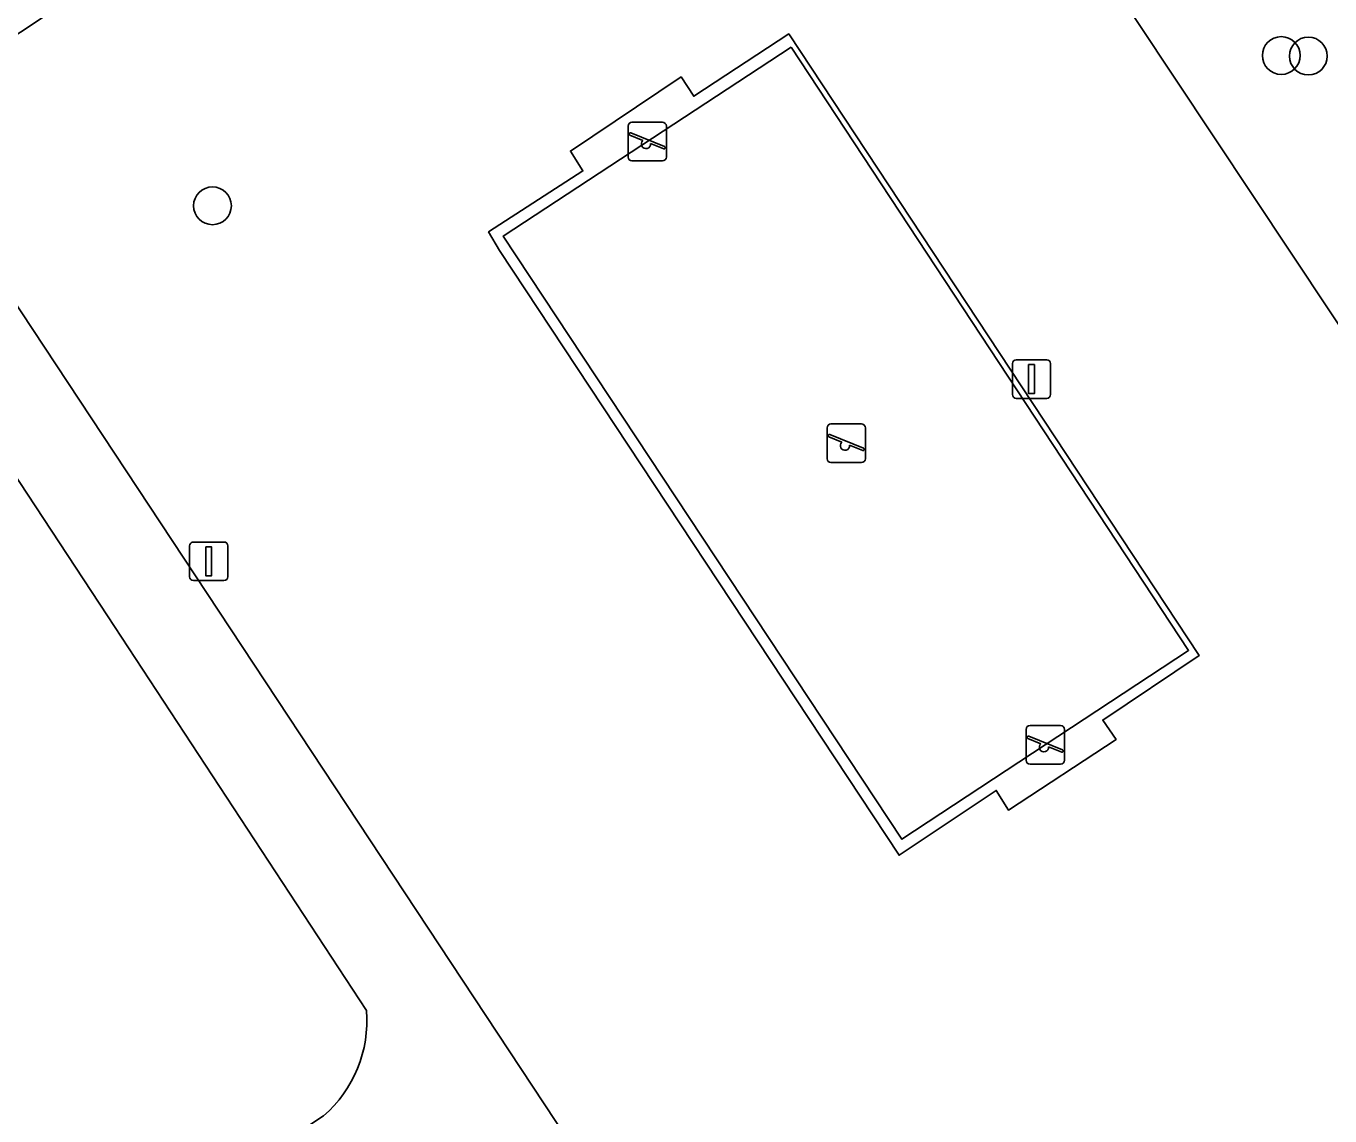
# Model space of a CAD drawing. Extents: x 158352 to 159489, y 383828 to 384603.
# Drawn here: x 158602.14 to 158635.92, y 384292.05 to 384320.27 of the extents above; entities that cross this region are included whole.
import ezdxf

# ---------------------------------------------------------------- set-up
doc = ezdxf.new("R2010")
doc.units = 0
for name, color, linetype in [('IMGEO_Boom', 7, 'Continuous'), ('IMGEO_Groenvoorziening', 7, 'Continuous'), ('IMGEO_Lichtmast', 7, 'Continuous'), ('IMGEO_Speelvoorziening', 7, 'Continuous'), ('IMGEO_Terreindeel_gesloten', 7, 'Continuous'), ('IMGEO_Voetgangersgebied_gesloten', 7, 'Continuous'), ('IMGEO_Voetpad_open', 7, 'Continuous')]:
    doc.layers.add(name, color=color, linetype=linetype)

msp = doc.modelspace()

# ---------------------------------------------------------------- linework, layer by layer
at = {"layer": 'IMGEO_Boom'}
for centre in [(158634.655, 384319.511), (158635.356, 384319.498), (158606.969, 384315.619)]:
    msp.add_circle(centre, 0.489, dxfattribs=at)
at = {"layer": 'IMGEO_Groenvoorziening'}
for points in [[(158610.956, 384294.776), (158604.252, 384305.003), (158576.056, 384347.864)], [(158655.789, 384299.623), (158654.177, 384302.038), (158650.939, 384299.878), (158646.519, 384296.93), (158646.165, 384296.695), (158641.933, 384303.831), (158625.907, 384327.948), (158630.193, 384330.83), (158633.416, 384326.021), (158636.795, 384328.082), (158636.558, 384328.441), (158632.848, 384332.513), (158632.059, 384333.379), (158631.306, 384334.206), (158629.143, 384337.169), (158626.934, 384335.692), (158623.71, 384333.537), (158623.249, 384334.228), (158622.197, 384333.53), (158615.965, 384329.394), (158617.034, 384327.728), (158608.81, 384322.397), (158607.768, 384323.954), (158600.545, 384319.161)], [(158599.905, 384316.048), (158658.869, 384226.78), (158659.272, 384226.21)], [(158516.49, 384315.194), (158555.444, 384256.156), (158609.849, 384292.047)]]:
    msp.add_lwpolyline(points, dxfattribs=at)
for points in [[(158636.795, 384328.082), (158633.416, 384326.021), (158630.193, 384330.83), (158625.907, 384327.948), (158641.933, 384303.831), (158646.165, 384296.695), (158646.519, 384296.93), (158650.939, 384299.878), (158654.177, 384302.038)], [(158630.032, 384302.301), (158630.375, 384301.8), (158627.588, 384299.97), (158627.273, 384300.478), (158625.252, 384299.13), (158624.753, 384298.798), (158614.407, 384314.463), (158614.122, 384314.941), (158616.563, 384316.524), (158616.243, 384317.038), (158619.106, 384318.957), (158619.438, 384318.454), (158621.896, 384320.07), (158632.532, 384303.975)]]:
    msp.add_lwpolyline(points, close=True, dxfattribs=at)
msp.add_arc((158607.704, 384294.506), 3.263, 311.0988, 4.742, dxfattribs=at)
at = {"layer": 'IMGEO_Lichtmast'}
for p, q in [((158627.79, 384311.632), (158628.58, 384311.632)), ((158628.58, 384311.632), (158627.79, 384311.632)), ((158627.69, 384310.732), (158627.69, 384311.532)), ((158627.69, 384311.532), (158627.69, 384310.732)), ((158628.68, 384311.532), (158628.68, 384310.732)), ((158628.68, 384310.732), (158628.68, 384311.532)), ((158628.58, 384310.632), (158627.79, 384310.632)), ((158627.79, 384310.632), (158628.58, 384310.632)), ((158606.477, 384306.911), (158607.267, 384306.911)), ((158607.267, 384306.911), (158606.477, 384306.911)), ((158606.377, 384306.011), (158606.377, 384306.811)), ((158606.377, 384306.811), (158606.377, 384306.011)), ((158607.367, 384306.811), (158607.367, 384306.011)), ((158607.367, 384306.011), (158607.367, 384306.811)), ((158607.267, 384305.911), (158606.477, 384305.911)), ((158606.477, 384305.911), (158607.267, 384305.911))]:
    msp.add_line(p, q, dxfattribs=at)
for points in [[(158628.11, 384311.507), (158628.26, 384311.507), (158628.26, 384310.757), (158628.11, 384310.757), (158628.11, 384311.507)], [(158606.797, 384306.786), (158606.947, 384306.786), (158606.947, 384306.036), (158606.797, 384306.036), (158606.797, 384306.786)]]:
    msp.add_lwpolyline(points, dxfattribs=at)
for centre, start, end in [((158627.79, 384311.532), 90, 180), ((158627.79, 384311.532), 90, 180), ((158628.58, 384311.532), 0, 90), ((158628.58, 384311.532), 360, 90), ((158627.79, 384310.732), 180, 270), ((158627.79, 384310.732), 180, 270), ((158628.58, 384310.732), 270, 0), ((158628.58, 384310.732), 270, 0), ((158606.477, 384306.811), 90, 180), ((158606.477, 384306.811), 90, 180), ((158607.267, 384306.811), 0, 90), ((158607.267, 384306.811), 360, 90), ((158606.477, 384306.011), 180, 270), ((158606.477, 384306.011), 180, 270), ((158607.267, 384306.011), 270, 0), ((158607.267, 384306.011), 270, 0)]:
    msp.add_arc(centre, 0.1, start, end, dxfattribs=at)
at = {"layer": 'IMGEO_Speelvoorziening'}
for p, q in [((158617.736, 384316.882), (158617.736, 384317.682)), ((158617.736, 384317.682), (158617.736, 384316.882)), ((158617.836, 384317.782), (158618.626, 384317.782)), ((158618.626, 384317.782), (158617.836, 384317.782)), ((158618.726, 384317.682), (158618.726, 384316.882)), ((158618.726, 384316.882), (158618.726, 384317.682)), ((158618.119, 384317.31), (158617.78, 384317.447)), ((158617.805, 384317.507), (158618.681, 384317.154)), ((158618.657, 384317.094), (158618.317, 384317.231)), ((158618.626, 384316.782), (158617.836, 384316.782)), ((158617.836, 384316.782), (158618.626, 384316.782)), ((158622.991, 384309.968), (158623.781, 384309.968)), ((158623.781, 384309.968), (158622.991, 384309.968)), ((158622.891, 384309.068), (158622.891, 384309.868)), ((158622.891, 384309.868), (158622.891, 384309.068)), ((158623.274, 384309.496), (158622.935, 384309.633)), ((158622.96, 384309.693), (158623.836, 384309.34)), ((158623.881, 384309.868), (158623.881, 384309.068)), ((158623.881, 384309.068), (158623.881, 384309.868)), ((158623.812, 384309.28), (158623.472, 384309.417)), ((158623.781, 384308.968), (158622.991, 384308.968)), ((158622.991, 384308.968), (158623.781, 384308.968)), ((158628.146, 384302.158), (158628.936, 384302.158)), ((158628.936, 384302.158), (158628.146, 384302.158)), ((158628.046, 384301.258), (158628.046, 384302.058)), ((158628.046, 384302.058), (158628.046, 384301.258)), ((158628.429, 384301.686), (158628.09, 384301.823)), ((158628.115, 384301.883), (158628.991, 384301.53)), ((158629.036, 384302.058), (158629.036, 384301.258)), ((158629.036, 384301.258), (158629.036, 384302.058)), ((158628.967, 384301.47), (158628.627, 384301.607)), ((158628.936, 384301.158), (158628.146, 384301.158)), ((158628.146, 384301.158), (158628.936, 384301.158))]:
    msp.add_line(p, q, dxfattribs=at)
for centre, radius, start, end in [((158617.836, 384317.682), 0.1, 90, 180), ((158617.836, 384317.682), 0.1, 90, 180), ((158618.626, 384317.682), 0.1, 0, 90), ((158618.626, 384317.682), 0.1, 360, 90), ((158617.793, 384317.477), 0.0327, 68.078, 248.078), ((158618.198, 384317.22), 0.12, 130.9928, 5.1632), ((158618.669, 384317.124), 0.0327, 248.078, 68.078), ((158617.836, 384316.882), 0.1, 180, 270), ((158617.836, 384316.882), 0.1, 180, 270), ((158618.626, 384316.882), 0.1, 270, 0), ((158618.626, 384316.882), 0.1, 270, 0), ((158622.991, 384309.868), 0.1, 90, 180), ((158622.991, 384309.868), 0.1, 90, 180), ((158623.781, 384309.868), 0.1, 0, 90), ((158623.781, 384309.868), 0.1, 360, 90), ((158622.948, 384309.663), 0.0327, 68.078, 248.078), ((158623.353, 384309.406), 0.12, 130.9928, 5.1632), ((158623.824, 384309.31), 0.0327, 248.078, 68.078), ((158622.991, 384309.068), 0.1, 180, 270), ((158622.991, 384309.068), 0.1, 180, 270), ((158623.781, 384309.068), 0.1, 270, 0), ((158623.781, 384309.068), 0.1, 270, 0), ((158628.146, 384302.058), 0.1, 90, 180), ((158628.146, 384302.058), 0.1, 90, 180), ((158628.936, 384302.058), 0.1, 0, 90), ((158628.936, 384302.058), 0.1, 360, 90), ((158628.103, 384301.853), 0.0327, 68.078, 248.078), ((158628.508, 384301.596), 0.12, 130.9928, 5.1632), ((158628.979, 384301.5), 0.0327, 248.078, 68.078), ((158628.146, 384301.258), 0.1, 180, 270), ((158628.146, 384301.258), 0.1, 180, 270), ((158628.936, 384301.258), 0.1, 270, 0), ((158628.936, 384301.258), 0.1, 270, 0)]:
    msp.add_arc(centre, radius, start, end, dxfattribs=at)
at = {"layer": 'IMGEO_Terreindeel_gesloten'}
msp.add_lwpolyline([(158621.958, 384319.729), (158614.503, 384314.834), (158624.827, 384299.213), (158632.254, 384304.103)], close=True, dxfattribs=at)
at = {"layer": 'IMGEO_Voetgangersgebied_gesloten'}
for points in [[(158576.056, 384347.864), (158604.252, 384305.003), (158610.956, 384294.776)], [(158600.545, 384319.161), (158607.768, 384323.954), (158615.965, 384329.394), (158622.197, 384333.53), (158623.249, 384334.228), (158621.844, 384336.334), (158620.795, 384335.639), (158597.919, 384320.477)], [(158659.272, 384226.21), (158658.869, 384226.78), (158599.905, 384316.048)], [(158609.849, 384292.047), (158555.444, 384256.156), (158556.903, 384253.946), (158594.761, 384278.785)]]:
    msp.add_lwpolyline(points, dxfattribs=at)
msp.add_arc((158607.704, 384294.506), 3.263, 311.0988, 4.742, dxfattribs=at)
at = {"layer": 'IMGEO_Voetpad_open'}
for points in [[(158621.896, 384320.07), (158619.438, 384318.454), (158619.106, 384318.957), (158616.243, 384317.038), (158616.563, 384316.524), (158614.122, 384314.941), (158614.407, 384314.463), (158624.753, 384298.798), (158625.252, 384299.13), (158627.273, 384300.478), (158627.588, 384299.97), (158630.375, 384301.8), (158630.032, 384302.301), (158632.532, 384303.975)], [(158621.958, 384319.729), (158632.254, 384304.103), (158624.827, 384299.213), (158614.503, 384314.834)]]:
    msp.add_lwpolyline(points, close=True, dxfattribs=at)

doc.saveas('drawing.dxf')
